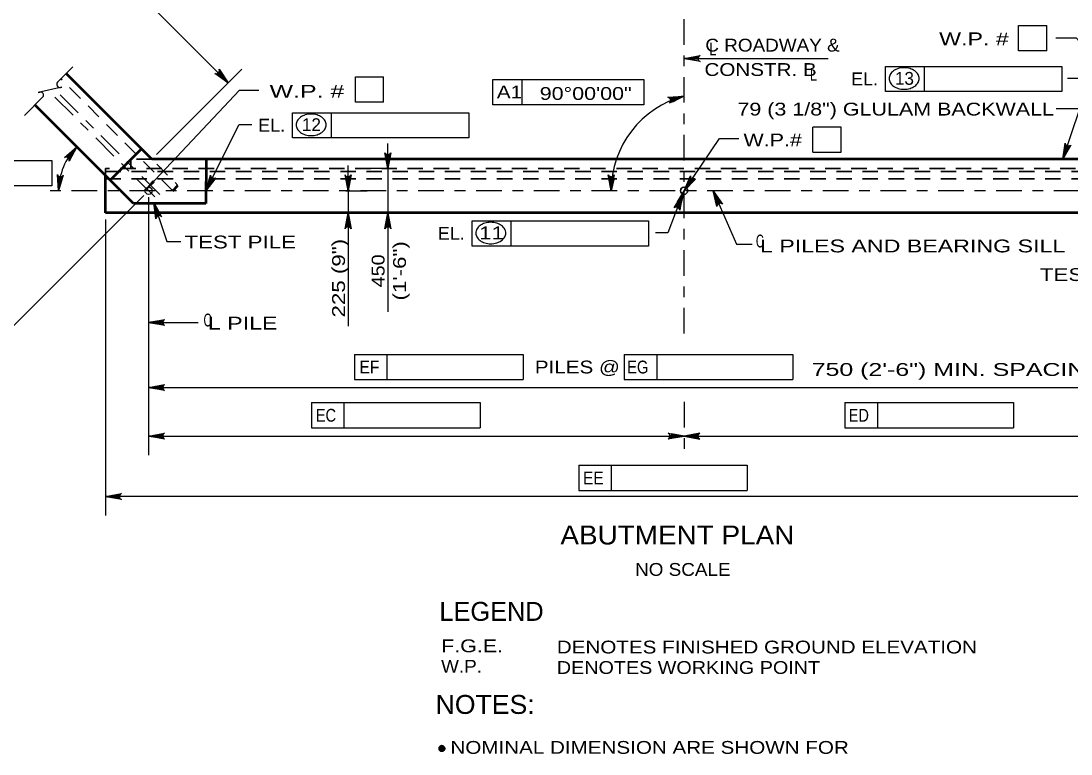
# Model space of a CAD drawing. Extents: x -6.4 to 73.1, y -66 to 0.
# Drawn here: x 41.15 to 50.97, y -32.63 to -25.77 of the extents above; entities that cross this region are included whole.
import ezdxf
from ezdxf.enums import TextEntityAlignment as Align

# ---------------------------------------------------------------- set-up
doc = ezdxf.new("R2010")
doc.units = 0
doc.header["$LTSCALE"] = 0.048
doc.linetypes.add('DOT_DASHED', pattern=[7.7, 5, -1.2, 0.3, -1.2])
doc.linetypes.add('MEDIUM_DASHED', pattern=[4.5, 3, -1.5])
for name, color, linetype, lineweight in [('2', 7, 'Continuous', 53), ('3', 7, 'Continuous', 35), ('4', 7, 'Continuous', 25), ('5', 7, 'Continuous', 25), ('6', 7, 'DOT_DASHED', 25), ('8', 7, 'Continuous', 25)]:
    doc.layers.add(name, color=color, linetype=linetype, lineweight=lineweight)

msp = doc.modelspace()

# ---------------------------------------------------------------- hatches: boundary and pattern name
at = {"layer": '4'}
for points in [[(43.0195, -26.25192), (42.99167, -26.27975), (43.08908, -26.34933)], [(47.24067, -26.53175), (47.22808, -26.49442), (47.34625, -26.47525)], [(50.88842, -27.06467), (50.93558, -26.956), (50.917, -26.94967)], [(44.56067, -27.03517), (44.60008, -27.03517), (44.58042, -27.15325)], [(42.30867, -27.36), (42.39675, -27.28067), (42.38242, -27.26725)], [(44.189, -27.24183), (44.22833, -27.24183), (44.20867, -27.36)], [(46.65533, -27.24083), (46.69458, -27.24342), (46.66733, -27.36)], [(47.34842, -27.36), (47.423, -27.26783), (47.40667, -27.25683)], [(47.32258, -27.47692), (47.286, -27.46217), (47.34842, -27.36)], [(47.62217, -27.36), (47.66033, -27.47225), (47.67833, -27.46433)], [(42.39167, -27.47133), (42.42033, -27.58633), (42.439, -27.58)], [(44.189, -27.68475), (44.22833, -27.68475), (44.20867, -27.56667)], [(44.56067, -27.68475), (44.60008, -27.68475), (44.58042, -27.56667)], [(42.46242, -28.61167), (42.46242, -28.57233), (42.34433, -28.592)], [(42.46242, -29.18158), (42.46242, -29.221), (42.34433, -29.20125)], [(42.46242, -29.63492), (42.46242, -29.67425), (42.34433, -29.65458)], [(47.23025, -29.63492), (47.23025, -29.67425), (47.34842, -29.65458)], [(47.4665, -29.63492), (47.4665, -29.67425), (47.34842, -29.65458)], [(42.05842, -30.20067), (42.05842, -30.24008), (41.94033, -30.22042)]]:
    msp.add_hatch(color=256, dxfattribs=at).paths.add_polyline_path(points)

# ---------------------------------------------------------------- linework, layer by layer
at = {"layer": '2'}
for p, q in [((42.37375, -27.06467), (41.57383, -26.26483)), ((42.2025, -27.47808), (41.28158, -26.55708)), ((42.27633, -26.96725), (41.984, -27.25958)), ((52.2365, -27.06467), (42.37375, -27.06467)), ((42.882, -27.06467), (42.87992, -27.47808)), ((41.94033, -27.56667), (41.94033, -27.21583)), ((42.56925, -27.36), (42.618, -27.31125)), ((52.71583, -27.56667), (41.94033, -27.56667)), ((42.87992, -27.47808), (42.2025, -27.47808))]:
    msp.add_line(p, q, dxfattribs=at)
at = {"layer": '3', "linetype": 'MEDIUM_DASHED'}
for p, q in [((42.56925, -27.36), (41.52517, -26.3135)), ((42.17825, -27.15325), (42.17825, -27.06467)), ((42.37375, -27.06467), (42.17825, -27.06467)), ((52.71583, -27.15325), (41.94033, -27.15325)), ((41.94033, -27.17967), (52.71583, -27.17967)), ((42.41975, -27.11067), (42.618, -27.31125)), ((41.94033, -27.24858), (52.71583, -27.24858))]:
    msp.add_line(p, q, dxfattribs=at)
at = {"layer": '3'}
msp.add_line((41.94033, -27.21583), (41.94033, -27.15325), dxfattribs=at)
msp.add_circle((47.34844, -27.35998), 0.03402, dxfattribs=at)
at = {"layer": '4'}
for p, q in [((43.08908, -26.34933), (40.71542, -23.97567)), ((50.73858, -26.05125), (50.73858, -25.81508)), ((50.73858, -26.05125), (50.47492, -26.05125)), ((47.35008, -26.12342), (48.69708, -26.12342)), ((49.23, -26.19658), (50.87833, -26.19658)), ((49.23, -26.43283), (49.23, -26.19658)), ((49.59683, -26.43283), (49.59683, -26.19658)), ((50.87833, -26.19658), (50.87833, -26.43283)), ((42.41725, -27.02117), (43.21433, -26.22408)), ((44.27667, -26.29517), (44.54033, -26.29517)), ((44.54033, -26.53142), (44.54033, -26.29517)), ((45.56158, -26.319), (46.97358, -26.319)), ((45.56158, -26.55525), (45.56158, -26.319)), ((45.83533, -26.55525), (45.83533, -26.319)), ((46.97358, -26.319), (46.97358, -26.55525)), ((50.87833, -26.43283), (49.23, -26.43283)), ((42.41725, -27.02117), (42.88533, -26.55308)), ((46.97358, -26.55525), (45.56158, -26.55525)), ((43.68825, -26.62983), (45.33667, -26.62983)), ((43.68825, -26.86608), (43.68825, -26.62983)), ((44.05508, -26.86608), (44.05508, -26.62983)), ((45.33667, -26.62983), (45.33667, -26.86608)), ((42.8805, -27.36), (43.19117, -26.74142)), ((43.19117, -26.74142), (43.30933, -26.74142)), ((48.8155, -26.76417), (48.55183, -26.76417)), ((48.55183, -27.00042), (48.55183, -26.76417)), ((48.8155, -27.00042), (48.8155, -26.76417)), ((45.33667, -26.86608), (43.68825, -26.86608)), ((44.58042, -27.03517), (44.58042, -26.91708)), ((40.02842, -27.07833), (41.44042, -27.07833)), ((41.44042, -27.07833), (41.44042, -27.31458)), ((48.55183, -27.00042), (48.8155, -27.00042)), ((44.20867, -27.24183), (44.20867, -27.12375)), ((44.55758, -27.15325), (44.40325, -27.15325)), ((44.58042, -27.15325), (44.58042, -27.56667)), ((41.44042, -27.31458), (40.02842, -27.31458)), ((44.18867, -27.36), (44.38583, -27.36)), ((44.20867, -27.36), (44.20867, -27.56667)), ((42.30083, -27.4035), (40.79558, -28.90875)), ((42.34433, -27.4215), (42.34433, -29.83175)), ((47.33367, -27.39067), (47.1985, -27.75308)), ((44.18867, -27.56667), (44.38583, -27.56667)), ((44.55758, -27.56667), (44.40325, -27.56667)), ((41.94033, -27.62817), (41.94033, -30.39758)), ((45.36725, -27.64158), (47.01558, -27.64158)), ((45.36725, -27.87775), (45.36725, -27.64158)), ((45.73408, -27.87775), (45.73408, -27.64158)), ((47.01558, -27.64158), (47.01558, -27.87775)), ((44.20867, -27.68475), (44.20867, -28.62525)), ((44.58042, -27.68475), (44.58042, -28.49175)), ((47.1985, -27.75308), (47.08033, -27.75308)), ((47.01558, -27.87775), (45.36725, -27.87775)), ((42.34433, -28.592), (42.80892, -28.592)), ((44.26983, -28.89058), (44.26983, -29.12683)), ((44.26983, -28.89058), (45.84458, -28.89058)), ((44.57225, -28.89058), (44.57225, -29.12683)), ((45.84458, -28.89058), (45.84458, -29.12683)), ((46.79042, -28.89058), (48.36525, -28.89058)), ((46.79042, -28.89058), (46.79042, -29.12683)), ((47.09283, -28.89058), (47.09283, -29.12683)), ((48.36525, -28.89058), (48.36525, -29.12683)), ((44.26983, -29.12683), (45.84458, -29.12683)), ((46.79042, -29.12683), (48.36525, -29.12683)), ((42.34433, -29.20125), (52.26567, -29.20133)), ((43.86767, -29.34175), (45.4425, -29.34175)), ((43.86767, -29.34175), (43.86767, -29.578)), ((44.17008, -29.34175), (44.17008, -29.578)), ((45.4425, -29.34175), (45.4425, -29.578)), ((48.85267, -29.34175), (50.4275, -29.34175)), ((48.85267, -29.34175), (48.85267, -29.578)), ((49.15517, -29.34175), (49.15517, -29.578)), ((50.4275, -29.34175), (50.4275, -29.578)), ((43.86767, -29.578), (45.4425, -29.578)), ((48.85267, -29.578), (50.4275, -29.578)), ((42.34433, -29.65458), (47.23025, -29.65458)), ((47.4665, -29.65458), (52.26567, -29.65458)), ((46.365, -29.92767), (47.93983, -29.92767)), ((46.365, -29.92767), (46.365, -30.16383)), ((46.6675, -29.92767), (46.6675, -30.16383)), ((47.93983, -29.92767), (47.93983, -30.16383)), ((52.71583, -30.22042), (41.94033, -30.22042)), ((46.365, -30.16383), (47.93983, -30.16383))]:
    msp.add_line(p, q, dxfattribs=at)
at = {"layer": '4', "linetype": 'DOT_DASHED'}
for p, q in [((42.40133, -27.417), (41.404, -26.41967)), ((42.45033, -27.39617), (41.46075, -26.40667)), ((53.20467, -27.36), (41.39792, -27.36)), ((47.34842, -29.334), (47.34842, -29.83175))]:
    msp.add_line(p, q, dxfattribs=at)
at = {"layer": '4'}
for points in [[(50.47492, -26.05125), (50.47492, -25.81508), (50.73858, -25.81508)], [(52.29383, -27.36), (51.015, -25.93267), (50.82417, -25.93267)], [(43.08908, -26.34933), (42.96383, -26.26367), (42.97758, -26.26617), (42.98892, -26.26325), (42.99717, -26.25742), (43.003, -26.24917), (43.00592, -26.23783), (43.00342, -26.22408), (43.08908, -26.34933), (43.00592, -26.23783), (43.003, -26.24917), (43.08908, -26.34933), (42.99717, -26.25742), (42.98892, -26.26325), (43.08908, -26.34933), (42.97758, -26.26617)], [(44.54033, -26.53142), (44.27667, -26.53142), (44.27667, -26.29517)], [(51.88792, -27.36), (51.11717, -26.31017), (50.9325, -26.31017)], [(42.30867, -27.36), (43.19392, -26.41908), (43.37375, -26.41908)], [(47.349, -26.4745), (47.212, -26.53967), (47.22108, -26.529), (47.22425, -26.51783), (47.22333, -26.50775), (47.21908, -26.4985), (47.21083, -26.49033), (47.19767, -26.48558), (47.349, -26.4745), (47.21083, -26.49033), (47.21908, -26.4985), (47.349, -26.4745), (47.22333, -26.50775), (47.22425, -26.51783), (47.349, -26.4745), (47.22108, -26.529)], [(50.88842, -27.06467), (51.04792, -26.59325), (50.82775, -26.59325)], [(47.34842, -27.36), (47.68117, -26.87083), (47.85933, -26.87083)], [(41.67367, -26.94917), (41.60183, -27.08283), (41.60292, -27.06892), (41.59875, -27.058), (41.59208, -27.05033), (41.58317, -27.0455), (41.57167, -27.04375), (41.55825, -27.04775), (41.67367, -26.94917), (41.57167, -27.04375), (41.58317, -27.0455), (41.67367, -26.94917), (41.59208, -27.05033), (41.59875, -27.058), (41.67367, -26.94917), (41.60292, -27.06892)], [(50.88842, -27.06467), (50.90975, -26.91442), (50.91358, -26.92792), (50.92117, -26.93667), (50.93008, -26.9415), (50.94008, -26.94308), (50.9515, -26.94067), (50.96267, -26.93233), (50.88842, -27.06467), (50.9515, -26.94067), (50.94008, -26.94308), (50.88842, -27.06467), (50.93008, -26.9415), (50.92117, -26.93667), (50.88842, -27.06467), (50.91358, -26.92792)], [(44.58042, -27.15325), (44.55242, -27.00408), (44.56042, -27.01558), (44.57042, -27.0215), (44.58042, -27.02325), (44.59042, -27.0215), (44.60042, -27.01558), (44.60842, -27.00408), (44.58042, -27.15325), (44.60042, -27.01558), (44.59042, -27.0215), (44.58042, -27.15325), (44.58042, -27.02325), (44.57042, -27.0215), (44.58042, -27.15325), (44.56042, -27.01558)], [(41.5035, -27.36), (41.49142, -27.20867), (41.49817, -27.221), (41.5075, -27.22792), (41.51725, -27.23075), (41.52742, -27.23008), (41.538, -27.22525), (41.54708, -27.21467), (41.5035, -27.36), (41.538, -27.22525), (41.52742, -27.23008), (41.5035, -27.36), (41.51725, -27.23075), (41.5075, -27.22792), (41.5035, -27.36), (41.49817, -27.221)], [(42.8805, -27.36), (42.92242, -27.21417), (42.92442, -27.228), (42.93067, -27.23783), (42.93883, -27.24383), (42.94858, -27.24675), (42.96017, -27.246), (42.97242, -27.23925), (42.8805, -27.36), (42.96017, -27.246), (42.94858, -27.24675), (42.8805, -27.36), (42.93883, -27.24383), (42.93067, -27.23783), (42.8805, -27.36), (42.92442, -27.228)], [(44.20867, -27.36), (44.18067, -27.21083), (44.18867, -27.22233), (44.19867, -27.22825), (44.20867, -27.23), (44.21867, -27.22825), (44.22867, -27.22233), (44.23667, -27.21083), (44.20867, -27.36), (44.22867, -27.22233), (44.21867, -27.22825), (44.20867, -27.36), (44.20867, -27.23), (44.19867, -27.22825), (44.20867, -27.36), (44.18867, -27.22233)], [(46.66733, -27.36), (46.63933, -27.21083), (46.64733, -27.22233), (46.65733, -27.22825), (46.66733, -27.23), (46.67733, -27.22825), (46.68733, -27.22233), (46.69533, -27.21083), (46.66733, -27.36), (46.68733, -27.22233), (46.67733, -27.22825), (46.66733, -27.36), (46.66733, -27.23), (46.65733, -27.22825), (46.66733, -27.36), (46.64733, -27.22233)], [(47.34842, -27.36), (47.40917, -27.221), (47.40933, -27.23492), (47.41425, -27.2455), (47.4215, -27.2525), (47.43075, -27.25675), (47.44233, -27.25742), (47.45542, -27.25242), (47.34842, -27.36), (47.44233, -27.25742), (47.43075, -27.25675), (47.34842, -27.36), (47.4215, -27.2525), (47.41425, -27.2455), (47.34842, -27.36), (47.40933, -27.23492)], [(47.62217, -27.36), (47.83892, -27.85817), (47.98658, -27.85817)], [(47.62217, -27.36), (47.70733, -27.48558), (47.69542, -27.47825), (47.68392, -27.47675), (47.674, -27.47917), (47.66558, -27.48475), (47.65875, -27.49417), (47.656, -27.50792), (47.62217, -27.36), (47.65875, -27.49417), (47.66558, -27.48475), (47.62217, -27.36), (47.674, -27.47917), (47.68392, -27.47675), (47.62217, -27.36), (47.69542, -27.47825)], [(42.39167, -27.47133), (42.51575, -27.83608), (42.64458, -27.83608)], [(42.39167, -27.47133), (42.46617, -27.6035), (42.45492, -27.59517), (42.44358, -27.59283), (42.4335, -27.59442), (42.42458, -27.59925), (42.41708, -27.60808), (42.41325, -27.6215), (42.39167, -27.47133), (42.41708, -27.60808), (42.42458, -27.59925), (42.39167, -27.47133), (42.4335, -27.59442), (42.44358, -27.59283), (42.39167, -27.47133), (42.45492, -27.59517)], [(47.33367, -27.39067), (47.30775, -27.54017), (47.30433, -27.52658), (47.297, -27.51758), (47.28825, -27.5125), (47.27825, -27.51058), (47.26683, -27.51267), (47.25533, -27.52067), (47.33367, -27.39067), (47.26683, -27.51267), (47.27825, -27.51058), (47.33367, -27.39067), (47.28825, -27.5125), (47.297, -27.51758), (47.33367, -27.39067), (47.30433, -27.52658)], [(44.20867, -27.56667), (44.23667, -27.71583), (44.22867, -27.70433), (44.21867, -27.69842), (44.20867, -27.69667), (44.19867, -27.69842), (44.18867, -27.70433), (44.18067, -27.71583), (44.20867, -27.56667), (44.18867, -27.70433), (44.19867, -27.69842), (44.20867, -27.56667), (44.20867, -27.69667), (44.21867, -27.69842), (44.20867, -27.56667), (44.22867, -27.70433)], [(44.58042, -27.56667), (44.60842, -27.71583), (44.60042, -27.70433), (44.59042, -27.69842), (44.58042, -27.69667), (44.57042, -27.69842), (44.56042, -27.70433), (44.55242, -27.71583), (44.58042, -27.56667), (44.56042, -27.70433), (44.57042, -27.69842), (44.58042, -27.56667), (44.58042, -27.69667), (44.59042, -27.69842), (44.58042, -27.56667), (44.60042, -27.70433)], [(42.34433, -28.592), (42.4935, -28.564), (42.482, -28.572), (42.47608, -28.582), (42.47433, -28.592), (42.47608, -28.602), (42.482, -28.612), (42.4935, -28.62), (42.34433, -28.592), (42.482, -28.612), (42.47608, -28.602), (42.34433, -28.592), (42.47433, -28.592), (42.47608, -28.582), (42.34433, -28.592), (42.482, -28.572)], [(42.34433, -29.20125), (42.4935, -29.17325), (42.482, -29.18125), (42.47608, -29.19125), (42.47433, -29.20125), (42.47608, -29.21125), (42.482, -29.22125), (42.4935, -29.22925), (42.34433, -29.20125), (42.482, -29.22125), (42.47608, -29.21125), (42.34433, -29.20125), (42.47433, -29.20125), (42.47608, -29.19125), (42.34433, -29.20125), (42.482, -29.18125)], [(42.34433, -29.65458), (42.4935, -29.62658), (42.482, -29.63458), (42.47608, -29.64458), (42.47433, -29.65458), (42.47608, -29.66458), (42.482, -29.67458), (42.4935, -29.68258), (42.34433, -29.65458), (42.482, -29.67458), (42.47608, -29.66458), (42.34433, -29.65458), (42.47433, -29.65458), (42.47608, -29.64458), (42.34433, -29.65458), (42.482, -29.63458)], [(47.34842, -29.65458), (47.19925, -29.68258), (47.21075, -29.67458), (47.21667, -29.66458), (47.21842, -29.65458), (47.21667, -29.64458), (47.21075, -29.63458), (47.19925, -29.62658), (47.34842, -29.65458), (47.21075, -29.63458), (47.21667, -29.64458), (47.34842, -29.65458), (47.21842, -29.65458), (47.21667, -29.66458), (47.34842, -29.65458), (47.21075, -29.67458)], [(47.34842, -29.65458), (47.49758, -29.68258), (47.48608, -29.67458), (47.48017, -29.66458), (47.47842, -29.65458), (47.48017, -29.64458), (47.48608, -29.63458), (47.49758, -29.62658), (47.34842, -29.65458), (47.48608, -29.63458), (47.48017, -29.64458), (47.34842, -29.65458), (47.47842, -29.65458), (47.48017, -29.66458), (47.34842, -29.65458), (47.48608, -29.67458)], [(41.94033, -30.22042), (42.0895, -30.19242), (42.078, -30.20042), (42.07208, -30.21042), (42.07033, -30.22042), (42.07208, -30.23042), (42.078, -30.24042), (42.0895, -30.24842), (41.94033, -30.22042), (42.078, -30.24042), (42.07208, -30.23042), (41.94033, -30.22042), (42.07033, -30.22042), (42.07208, -30.21042), (41.94033, -30.22042), (42.078, -30.20042)]]:
    msp.add_lwpolyline(points, dxfattribs=at)
for points in [[(43.0195, -26.25192), (42.99167, -26.27975), (43.08908, -26.34933)], [(47.24067, -26.53175), (47.22808, -26.49442), (47.34625, -26.47525)], [(50.88842, -27.06467), (50.93558, -26.956), (50.917, -26.94967)], [(44.56067, -27.03517), (44.60008, -27.03517), (44.58042, -27.15325)], [(42.30867, -27.36), (42.39675, -27.28067), (42.38242, -27.26725)], [(44.189, -27.24183), (44.22833, -27.24183), (44.20867, -27.36)], [(46.65533, -27.24083), (46.69458, -27.24342), (46.66733, -27.36)], [(47.34842, -27.36), (47.423, -27.26783), (47.40667, -27.25683)], [(47.32258, -27.47692), (47.286, -27.46217), (47.34842, -27.36)], [(47.62217, -27.36), (47.66033, -27.47225), (47.67833, -27.46433)], [(42.39167, -27.47133), (42.42033, -27.58633), (42.439, -27.58)], [(44.189, -27.68475), (44.22833, -27.68475), (44.20867, -27.56667)], [(44.56067, -27.68475), (44.60008, -27.68475), (44.58042, -27.56667)], [(42.46242, -28.61167), (42.46242, -28.57233), (42.34433, -28.592)], [(42.46242, -29.18158), (42.46242, -29.221), (42.34433, -29.20125)], [(42.46242, -29.63492), (42.46242, -29.67425), (42.34433, -29.65458)], [(47.23025, -29.63492), (47.23025, -29.67425), (47.34842, -29.65458)], [(47.4665, -29.63492), (47.4665, -29.67425), (47.34842, -29.65458)], [(42.05842, -30.20067), (42.05842, -30.24008), (41.94033, -30.22042)]]:
    msp.add_lwpolyline(points, close=True, dxfattribs=at)
msp.add_circle((42.34437, -27.35998), 0.03402, dxfattribs=at)
at = {"layer": '4', "lineweight": 35}
for radius in [0.02667, 0.02, 0.01333, 0.00667]:
    msp.add_circle((45.08598, -32.57529), radius, dxfattribs=at)
at = {"layer": '4'}
for centre, radius, start, end in [((49.33804, -26.31041), 0.07309, 149.97668, 180), ((49.37025, -26.32903), 0.1103, 125.63164, 149.97668), ((49.39132, -26.35842), 0.14646, 106.53583, 125.63164), ((49.4051, -26.40482), 0.19487, 90, 106.53583), ((49.4051, -26.40482), 0.19487, 73.46417, 90), ((49.41888, -26.35842), 0.14646, 54.36836, 73.46417), ((49.43994, -26.32903), 0.1103, 30.02332, 54.36836), ((49.47215, -26.31041), 0.07309, 0, 30.02332), ((49.33804, -26.31041), 0.07309, 180, 210.02332), ((49.37025, -26.2918), 0.1103, 210.02332, 234.36836), ((49.39132, -26.26241), 0.14646, 234.36836, 253.46417), ((49.41888, -26.26241), 0.14646, 286.53583, 305.63164), ((49.43994, -26.2918), 0.1103, 305.63164, 329.97668), ((49.47215, -26.31041), 0.07309, 329.97668, 0), ((47.58335, -27.35999), 0.91598, 104.82219, 180.00094), ((49.4051, -26.216), 0.19487, 253.46417, 270), ((49.4051, -26.216), 0.19487, 270, 286.53583), ((43.82854, -26.76231), 0.1103, 125.63164, 149.97668), ((43.84961, -26.7917), 0.14646, 106.53583, 125.63164), ((43.86339, -26.83811), 0.19487, 90, 106.53583), ((43.86339, -26.83811), 0.19487, 73.46417, 90), ((43.87716, -26.7917), 0.14646, 54.36836, 73.46417), ((43.89823, -26.76231), 0.1103, 30.02332, 54.36836), ((43.79633, -26.74369), 0.07309, 149.97668, 180), ((43.79633, -26.74369), 0.07309, 180, 210.02332), ((43.82854, -26.72508), 0.1103, 210.02332, 234.36836), ((43.89823, -26.72508), 0.1103, 305.63164, 329.97668), ((43.93044, -26.74369), 0.07309, 0, 30.02332), ((43.93044, -26.74369), 0.07309, 329.97668, 0), ((43.84961, -26.69569), 0.14646, 234.36836, 253.46417), ((43.86339, -26.64928), 0.19487, 253.46417, 270), ((43.86339, -26.64928), 0.19487, 270, 286.53583), ((43.87716, -26.69569), 0.14646, 286.53583, 305.63164), ((42.08447, -27.35998), 0.58095, 134.99887, 180.00148), ((45.52859, -27.80339), 0.14646, 106.53583, 125.63164), ((45.54237, -27.8498), 0.19487, 90, 106.53583), ((45.54237, -27.8498), 0.19487, 73.46417, 90), ((45.55614, -27.80339), 0.14646, 54.36836, 73.46417), ((45.47531, -27.75538), 0.07309, 149.97668, 180), ((45.47531, -27.75538), 0.07309, 180, 210.02332), ((45.50752, -27.774), 0.1103, 125.63164, 149.97668), ((45.57721, -27.774), 0.1103, 30.02332, 54.36836), ((45.60942, -27.75538), 0.07309, 0, 30.02332), ((45.60942, -27.75538), 0.07309, 329.97668, 0), ((45.50752, -27.73677), 0.1103, 210.02332, 234.36836), ((45.52859, -27.70738), 0.14646, 234.36836, 253.46417), ((45.54237, -27.66097), 0.19487, 253.46417, 270), ((45.54237, -27.66097), 0.19487, 270, 286.53583), ((45.55614, -27.70738), 0.14646, 286.53583, 305.63164), ((45.57721, -27.73677), 0.1103, 305.63164, 329.97668)]:
    msp.add_arc(centre, radius, start, end, dxfattribs=at)
at = {"layer": '6'}
msp.add_line((47.35008, -28.69617), (47.35008, -23.60458), dxfattribs=at)
at = {"layer": '6', "linetype": 'Continuous'}
msp.add_lwpolyline([(47.35008, -26.12342), (47.49925, -26.09542), (47.48775, -26.10342), (47.48183, -26.11342), (47.48008, -26.12342), (47.48183, -26.13342), (47.48775, -26.14342), (47.49925, -26.15142), (47.35008, -26.12342), (47.48775, -26.14342), (47.48183, -26.13342), (47.35008, -26.12342), (47.48008, -26.12342), (47.48183, -26.11342), (47.35008, -26.12342), (47.48775, -26.10342)], dxfattribs=at)
at = {"layer": '8'}
for p, q in [((41.6365, -26.20217), (41.49308, -26.34558)), ((41.35575, -26.48292), (41.18292, -26.65575))]:
    msp.add_line(p, q, dxfattribs=at)
msp.add_lwpolyline([(41.5205, -26.39308), (41.53425, -26.38992), (41.31267, -26.44042), (41.3275, -26.43708)], dxfattribs=at)
for centre, start, end in [((41.51322, -26.36567), 135, 285), ((41.3339, -26.46479), 320.32859, 102.86724)]:
    msp.add_arc(centre, 0.02841, start, end, dxfattribs=at)

# ---------------------------------------------------------------- texts
at = {"layer": '4'}
for s, height, width, p in [('W.P. #', 0.12, 1.35, (50.05812, -25.99942)), ('W.P. # ', 0.12, 1.45, (43.85621, -26.49)), ('A1', 0.12, 1.2, (45.71696, -26.49583)), ('90°00\'00"', 0.12, 1.25, (46.42921, -26.5105)), ('11', 0.12, 1.3, (45.54962, -27.81383)), ('EF', 0.12, 0.9, (44.40808, -29.06875)), ('PILES @', 0.12, 1.2, (46.35162, -29.06875)), ('EG', 0.12, 0.85, (46.916, -29.06875)), ('EC', 0.12, 0.85, (44.0015, -29.51992)), ('ED', 0.12, 0.85, (48.98175, -29.51992)), ('EE', 0.12, 0.9, (46.50113, -30.10583)), ('ABUTMENT PLAN', 0.1772, 1.1, (47.28625, -30.66825)), ('NO SCALE', 0.12, 1.1, (47.33713, -30.96158))]:
    msp.add_text(s, height=height, dxfattribs=dict(at, width=width)).set_placement(p, align=Align.CENTER)
for s, height, width, p in [('C ROADWAY &', 0.12, 1.1, (47.54758, -26.05825)), ('L', 0.12, 0.75, (47.58533, -26.09492)), ('CONSTR. B', 0.12, 1.2, (47.53933, -26.28658)), ('L', 0.12, 0.75, (48.52367, -26.33117)), ('EL.', 0.12, 1.05, (48.90917, -26.37342)), ('EL.', 0.12, 1.05, (43.3675, -26.80675)), ('W.P.#', 0.12, 1.25, (47.904, -26.94525)), ('EL.', 0.12, 1.05, (45.04642, -27.81842)), ('C', 0.12, 0.65, (48.01983, -27.89025)), ('TEST PILE', 0.12, 1.3, (42.67892, -27.8995)), ('L PILES AND BEARING SILL', 0.12, 1.35, (48.05817, -27.93642)), ('TEST PILE', 0.12, 1.3, (50.67458, -28.20425)), ('C', 0.12, 0.65, (42.85733, -28.62908)), ('L PILE', 0.12, 1.35, (42.8985, -28.65833)), ('750 (2\'-6") MIN. SPACING', 0.12, 1.45, (48.54158, -29.09175)), ('NOTES:', 0.1772, 1.05, (45.02667, -32.25292)), ('NOMINAL DIMENSION ARE SHOWN FOR ', 0.12, 1.2, (45.16517, -32.62625))]:
    msp.add_text(s, height=height, dxfattribs=dict(at, width=width)).set_placement(p)
for s, p in [('13', (49.40812, -26.36892)), ('12', (43.86571, -26.80217))]:
    msp.add_text(s, height=0.12, dxfattribs=at).set_placement(p, align=Align.CENTER)
at = {"layer": '5'}
for s, width, p in [('79 (3 1/8") GLULAM BACKWALL', 1.25, (47.8475, -26.65642)), ('F.G.E.', 1.25, (45.07792, -31.67617)), ('DENOTES FINISHED GROUND ELEVATION', 1.2, (46.1595, -31.68775)), ('W.P.', 1.1, (45.07792, -31.86733)), ('DENOTES WORKING POINT', 1.15, (46.1595, -31.879))]:
    msp.add_text(s, height=0.12, dxfattribs=dict(at, width=width)).set_placement(p)
for s, width, p in [('225 (9")', 1.3, (44.17975, -28.17788)), ('(1\'-6")', 1.3, (44.74925, -28.10912)), ('450', 1.15, (44.54925, -28.10912))]:
    msp.add_text(s, height=0.12, rotation=90, dxfattribs=dict(at, width=width)).set_placement(p, align=Align.CENTER)
msp.add_text('LEGEND', height=0.1772, dxfattribs=at).set_placement((45.06208, -31.3825))

doc.saveas('drawing.dxf')
